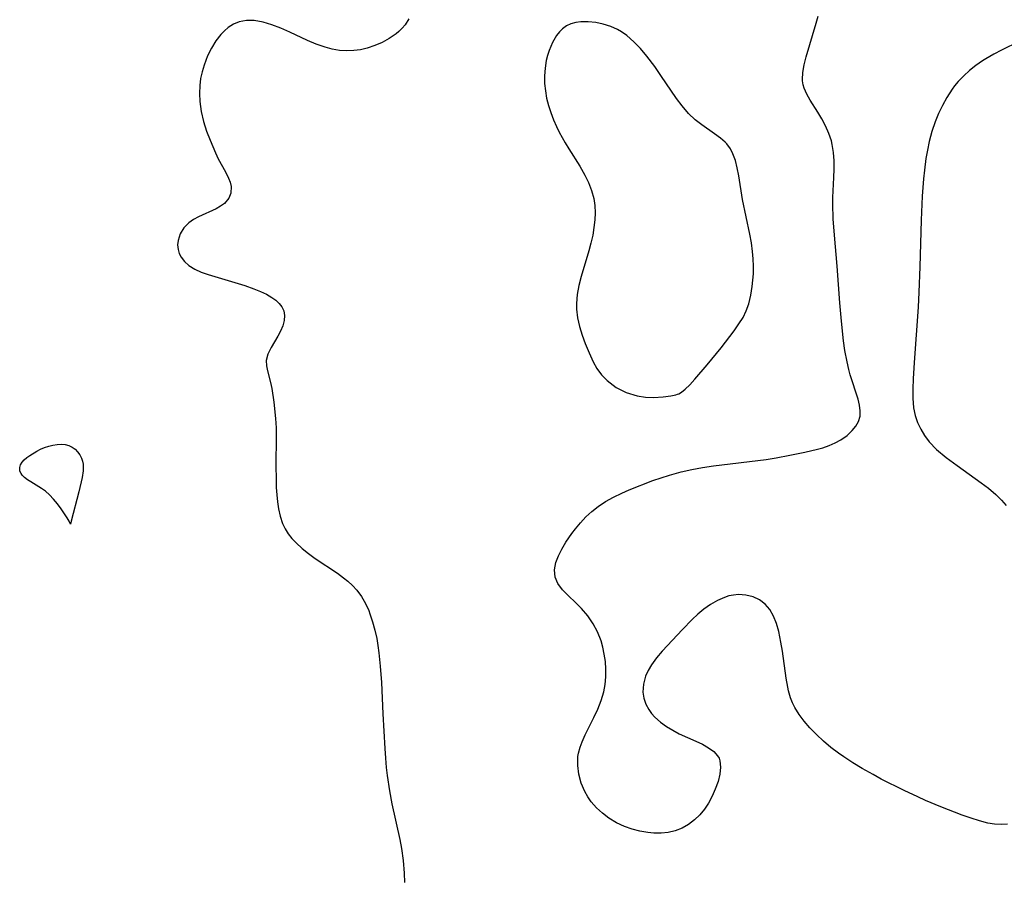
# Model space of a CAD drawing. Header units: metres. Extents: x 1073367 to 1082519, y 1569854 to 1574957.
# Tile 295 of 656: x 1076859 to 1077038, y 1572509 to 1572666. Entities that reach past the tile are written whole.
import ezdxf

# ---------------------------------------------------------------- set-up
doc = ezdxf.new("R2010")
doc.units = ezdxf.units.M
doc.layers.add('CGG_CurvaNivelLidar_v1', color=253, linetype='Continuous', lineweight=30)

msp = doc.modelspace()

# ---------------------------------------------------------------- linework, layer by layer
at = {"layer": 'CGG_CurvaNivelLidar_v1'}
for p, q in [((1077003.6262, 1572664.9262, 70), (1077003.953, 1572666.1644, 70)), ((1076897.049, 1572664.1272, 70), (1076896.3679, 1572663.5332, 70)), ((1076898.006, 1572664.7454, 70), (1076897.049, 1572664.1272, 70)), ((1076899.0465, 1572665.1705, 70), (1076898.006, 1572664.7454, 70)), ((1076900.3804, 1572665.3998, 70), (1076899.0465, 1572665.1705, 70)), ((1076901.7898, 1572665.3632, 70), (1076900.3804, 1572665.3998, 70)), ((1076903.3621, 1572665.0757, 70), (1076901.7898, 1572665.3632, 70)), ((1076904.9686, 1572664.5937, 70), (1076903.3621, 1572665.0757, 70)), ((1076906.595, 1572663.9741, 70), (1076904.9686, 1572664.5937, 70)), ((1076929.1369, 1572664.6255, 70), (1076928.5928, 1572663.9853, 70)), ((1076929.8065, 1572665.6698, 70), (1076929.1369, 1572664.6255, 70)), ((1076958.3583, 1572664.3966, 70.5), (1076957.6251, 1572663.8657, 70.5)), ((1076959.1619, 1572664.7865, 70.5), (1076958.3583, 1572664.3966, 70.5)), ((1076960.0463, 1572665.0302, 70.5), (1076959.1619, 1572664.7865, 70.5)), ((1076960.9862, 1572665.1462, 70.5), (1076960.0463, 1572665.0302, 70.5)), ((1076962.2928, 1572665.152, 70.5), (1076960.9862, 1572665.1462, 70.5)), ((1076963.6468, 1572665.0095, 70.5), (1076962.2928, 1572665.152, 70.5)), ((1076965.0173, 1572664.7233, 70.5), (1076963.6468, 1572665.0095, 70.5)), ((1076966.3746, 1572664.288, 70.5), (1076965.0173, 1572664.7233, 70.5)), ((1076967.6035, 1572663.7375, 70.5), (1076966.3746, 1572664.288, 70.5)), ((1077001.79, 1572658.7805, 70), (1077003.6262, 1572664.9262, 70)), ((1076895.7328, 1572662.8559, 70), (1076894.8303, 1572661.6813, 70)), ((1076896.3679, 1572663.5332, 70), (1076895.7328, 1572662.8559, 70)), ((1076908.23, 1572663.2626, 70), (1076906.595, 1572663.9741, 70)), ((1076911.4074, 1572661.7893, 70), (1076908.23, 1572663.2626, 70)), ((1076927.4847, 1572662.9851, 70), (1076926.21, 1572662.1078, 70)), ((1076927.9812, 1572663.3962, 70), (1076927.4847, 1572662.9851, 70)), ((1076928.5928, 1572663.9853, 70), (1076927.9812, 1572663.3962, 70)), ((1076956.5574, 1572662.6829, 70.5), (1076955.7969, 1572661.3901, 70.5)), ((1076957.0623, 1572663.3143, 70.5), (1076956.5574, 1572662.6829, 70.5)), ((1076957.6251, 1572663.8657, 70.5), (1076957.0623, 1572663.3143, 70.5)), ((1076968.3311, 1572663.3274, 70.5), (1076967.6035, 1572663.7375, 70.5)), ((1076969.2937, 1572662.6634, 70.5), (1076968.3311, 1572663.3274, 70.5)), ((1076970.5741, 1572661.5534, 70.5), (1076969.2937, 1572662.6634, 70.5)), ((1076894.8303, 1572661.6813, 70), (1076894.0223, 1572660.3812, 70)), ((1076912.9956, 1572661.1141, 70), (1076911.4074, 1572661.7893, 70)), ((1076914.6012, 1572660.5481, 70), (1076912.9956, 1572661.1141, 70)), ((1076915.9094, 1572660.2086, 70), (1076914.6012, 1572660.5481, 70)), ((1076923.6281, 1572660.8392, 70), (1076922.2377, 1572660.3808, 70)), ((1076924.957, 1572661.4202, 70), (1076923.6281, 1572660.8392, 70)), ((1076926.21, 1572662.1078, 70), (1076924.957, 1572661.4202, 70)), ((1076955.7969, 1572661.3901, 70.5), (1076955.1968, 1572659.9366, 70.5)), ((1076971.7723, 1572660.2957, 70.5), (1076970.5741, 1572661.5534, 70.5)), ((1077040.3912, 1572661.5667, 70), (1077037.1844, 1572660.0333, 70)), ((1076893.319, 1572658.9824, 70), (1076892.6744, 1572657.3272, 70)), ((1076894.0223, 1572660.3812, 70), (1076893.319, 1572658.9824, 70)), ((1076917.2248, 1572659.987, 70), (1076915.9094, 1572660.2086, 70)), ((1076918.5388, 1572659.8954, 70), (1076917.2248, 1572659.987, 70)), ((1076919.7922, 1572659.94, 70), (1076918.5388, 1572659.8954, 70)), ((1076921.0281, 1572660.1054, 70), (1076919.7922, 1572659.94, 70)), ((1076922.2377, 1572660.3808, 70), (1076921.0281, 1572660.1054, 70)), ((1076954.9201, 1572659.0533, 70.5), (1076954.6959, 1572658.139, 70.5)), ((1076955.1968, 1572659.9366, 70.5), (1076954.9201, 1572659.0533, 70.5)), ((1076972.9087, 1572658.9352, 70.5), (1076971.7723, 1572660.2957, 70.5)), ((1076974.3383, 1572657.044, 70.5), (1076972.9087, 1572658.9352, 70.5)), ((1077001.4138, 1572657.3559, 70), (1077001.79, 1572658.7805, 70)), ((1077035.7681, 1572659.2781, 70), (1077034.3744, 1572658.4584, 70)), ((1077037.1844, 1572660.0333, 70), (1077035.7681, 1572659.2781, 70)), ((1076892.6744, 1572657.3272, 70), (1076892.3138, 1572656.1068, 70)), ((1076954.6959, 1572658.139, 70.5), (1076954.4751, 1572656.7793, 70.5)), ((1076975.4615, 1572655.4523, 70.5), (1076974.3383, 1572657.044, 70.5)), ((1077001.1678, 1572655.9866, 70), (1077001.4138, 1572657.3559, 70)), ((1077032.5546, 1572657.2243, 70), (1077031.4148, 1572656.326, 70)), ((1077033.746, 1572658.0569, 70), (1077032.5546, 1572657.2243, 70)), ((1077034.3744, 1572658.4584, 70), (1077033.746, 1572658.0569, 70)), ((1076892.3138, 1572656.1068, 70), (1076892.046, 1572654.8596, 70)), ((1076954.4751, 1572656.7793, 70.5), (1076954.3741, 1572655.3825, 70.5)), ((1076954.3741, 1572655.3825, 70.5), (1076954.3954, 1572653.9637, 70.5)), ((1076978.2995, 1572651.2605, 70.5), (1076975.4615, 1572655.4523, 70.5)), ((1077001.12, 1572654.6793, 70), (1077001.1678, 1572655.9866, 70)), ((1077030.3371, 1572655.3609, 70), (1077029.335, 1572654.3246, 70)), ((1077031.4148, 1572656.326, 70), (1077030.3371, 1572655.3609, 70)), ((1076891.8862, 1572653.5914, 70), (1076891.8485, 1572652.1573, 70)), ((1076892.046, 1572654.8596, 70), (1076891.8862, 1572653.5914, 70)), ((1076954.3954, 1572653.9637, 70.5), (1076954.529, 1572652.6349, 70.5)), ((1077001.1375, 1572654.4602, 70), (1077001.12, 1572654.6793, 70)), ((1077001.2599, 1572653.7515, 70), (1077001.1375, 1572654.4602, 70)), ((1077001.455, 1572653.1141, 70), (1077001.2599, 1572653.7515, 70)), ((1077028.6897, 1572653.5563, 70), (1077028.2213, 1572652.9322, 70)), ((1077029.335, 1572654.3246, 70), (1077028.6897, 1572653.5563, 70)), ((1076891.8485, 1572652.1573, 70), (1076891.9352, 1572650.7124, 70)), ((1076954.529, 1572652.6349, 70.5), (1076954.7651, 1572651.3072, 70.5)), ((1077001.9313, 1572652.0468, 70), (1077001.455, 1572653.1141, 70)), ((1077002.5378, 1572650.9857, 70), (1077001.9313, 1572652.0468, 70)), ((1077028.2213, 1572652.9322, 70), (1077027.2588, 1572651.446, 70)), ((1076891.9352, 1572650.7124, 70), (1076892.187, 1572648.8824, 70)), ((1076954.7651, 1572651.3072, 70.5), (1076955.0973, 1572649.9888, 70.5)), ((1076955.0973, 1572649.9888, 70.5), (1076955.515, 1572648.6999, 70.5)), ((1076979.3039, 1572649.9166, 70.5), (1076978.2995, 1572651.2605, 70.5)), ((1076980.4612, 1572648.5692, 70.5), (1076979.3039, 1572649.9166, 70.5)), ((1077003.9248, 1572648.8061, 70), (1077002.5378, 1572650.9857, 70)), ((1077026.486, 1572650.0251, 70), (1077025.796, 1572648.55, 70)), ((1077027.2588, 1572651.446, 70), (1077026.486, 1572650.0251, 70)), ((1076892.187, 1572648.8824, 70), (1076892.5925, 1572647.0744, 70)), ((1076955.515, 1572648.6999, 70.5), (1076956.0067, 1572647.4282, 70.5)), ((1076981.7043, 1572647.3738, 70.5), (1076980.4612, 1572648.5692, 70.5)), ((1077004.6522, 1572647.5736, 70), (1077003.9248, 1572648.8061, 70)), ((1077025.796, 1572648.55, 70), (1077025.1822, 1572647.0317, 70)), ((1076892.5925, 1572647.0744, 70), (1076893.1296, 1572645.3649, 70)), ((1076956.0067, 1572647.4282, 70.5), (1076956.5578, 1572646.1744, 70.5)), ((1076982.854, 1572646.4781, 70.5), (1076981.7043, 1572647.3738, 70.5)), ((1076985.1891, 1572644.8915, 70.5), (1076982.854, 1572646.4781, 70.5)), ((1077005.3221, 1572646.288, 70), (1077004.6522, 1572647.5736, 70)), ((1077005.9048, 1572644.9534, 70), (1077005.3221, 1572646.288, 70)), ((1077025.1822, 1572647.0317, 70), (1077024.5777, 1572645.2669, 70)), ((1076893.1296, 1572645.3649, 70), (1076893.7598, 1572643.6997, 70)), ((1076956.5578, 1572646.1744, 70.5), (1076957.0526, 1572645.1488, 70.5)), ((1076957.0526, 1572645.1488, 70.5), (1076958.0916, 1572643.2345, 70.5)), ((1076986.276, 1572644.0873, 70.5), (1076985.1891, 1572644.8915, 70.5)), ((1077006.3666, 1572643.5715, 70), (1077005.9048, 1572644.9534, 70)), ((1077024.5777, 1572645.2669, 70), (1077024.0791, 1572643.4616, 70)), ((1076893.7598, 1572643.6997, 70), (1076894.7404, 1572641.4139, 70)), ((1076958.0916, 1572643.2345, 70.5), (1076958.757, 1572642.1412, 70.5)), ((1076987.1008, 1572643.347, 70.5), (1076986.276, 1572644.0873, 70.5)), ((1076987.4036, 1572643.0251, 70.5), (1076987.1008, 1572643.347, 70.5)), ((1076988.0576, 1572642.1545, 70.5), (1076987.4036, 1572643.0251, 70.5)), ((1077006.5232, 1572642.9414, 70), (1077006.3666, 1572643.5715, 70)), ((1077006.7607, 1572641.486, 70), (1077006.5232, 1572642.9414, 70)), ((1077024.0791, 1572643.4616, 70), (1077023.751, 1572641.9248, 70)), ((1076894.7404, 1572641.4139, 70), (1076895.2649, 1572640.3347, 70)), ((1076958.757, 1572642.1412, 70.5), (1076960.7724, 1572638.9907, 70.5)), ((1076988.5182, 1572641.2543, 70.5), (1076988.0576, 1572642.1545, 70.5)), ((1076988.9537, 1572640.0243, 70.5), (1076988.5182, 1572641.2543, 70.5)), ((1077006.8691, 1572639.9945, 70), (1077006.7607, 1572641.486, 70)), ((1077023.751, 1572641.9248, 70), (1077023.4896, 1572640.3677, 70)), ((1076895.2649, 1572640.3347, 70), (1076896.5505, 1572637.957, 70)), ((1076989.29, 1572638.6898, 70.5), (1076988.9537, 1572640.0243, 70.5)), ((1077006.8825, 1572638.4784, 70), (1077006.8691, 1572639.9945, 70)), ((1077023.4896, 1572640.3677, 70), (1077023.2184, 1572638.2751, 70)), ((1076896.5505, 1572637.957, 70), (1076897.0915, 1572636.8591, 70)), ((1076960.7724, 1572638.9907, 70.5), (1076961.6946, 1572637.4068, 70.5)), ((1076961.6946, 1572637.4068, 70.5), (1076962.3705, 1572636.0285, 70.5)), ((1076989.5633, 1572637.2769, 70.5), (1076989.29, 1572638.6898, 70.5)), ((1077006.8305, 1572636.9478, 70), (1077006.8825, 1572638.4784, 70)), ((1077023.2184, 1572638.2751, 70), (1077023.0617, 1572636.7184, 70)), ((1076897.0915, 1572636.8591, 70), (1076897.3875, 1572636.0924, 70)), ((1076897.3875, 1572636.0924, 70), (1076897.5686, 1572635.3447, 70)), ((1076962.3705, 1572636.0285, 70.5), (1076962.9157, 1572634.6186, 70.5)), ((1076990.281, 1572632.9742, 70.5), (1076989.5633, 1572637.2769, 70.5)), ((1077006.6171, 1572633.3402, 70), (1077006.8305, 1572636.9478, 70)), ((1077023.0617, 1572636.7184, 70), (1077022.834, 1572633.5854, 70)), ((1076897.542, 1572634.1224, 70), (1076897.1753, 1572633.1895, 70)), ((1076897.5686, 1572635.3447, 70), (1076897.542, 1572634.1224, 70)), ((1076962.9157, 1572634.6186, 70.5), (1076963.2986, 1572633.1755, 70.5)), ((1076896.3797, 1572632.2623, 70), (1076895.6675, 1572631.7489, 70)), ((1076897.1753, 1572633.1895, 70), (1076896.3797, 1572632.2623, 70)), ((1076963.2986, 1572633.1755, 70.5), (1076963.4789, 1572631.8909, 70.5)), ((1076991.5977, 1572626.6886, 70.5), (1076990.281, 1572632.9742, 70.5)), ((1077006.6001, 1572632.1226, 70), (1077006.6171, 1572633.3402, 70)), ((1077006.6927, 1572629.4462, 70), (1077006.6001, 1572632.1226, 70)), ((1077022.834, 1572633.5854, 70), (1077022.6458, 1572629.243, 70)), ((1076894.8531, 1572631.2994, 70), (1076891.6586, 1572629.8415, 70)), ((1076895.6675, 1572631.7489, 70), (1076894.8531, 1572631.2994, 70)), ((1076963.4789, 1572631.8909, 70.5), (1076963.5325, 1572630.5855, 70.5)), ((1076963.5325, 1572630.5855, 70.5), (1076963.4811, 1572629.2655, 70.5)), ((1076889.943, 1572628.7679, 70), (1076889.0364, 1572627.8305, 70)), ((1076890.7591, 1572629.346, 70), (1076889.943, 1572628.7679, 70)), ((1076891.6586, 1572629.8415, 70), (1076890.7591, 1572629.346, 70)), ((1076963.4811, 1572629.2655, 70.5), (1076963.3394, 1572627.9221, 70.5)), ((1077006.9131, 1572626.5214, 70), (1077006.6927, 1572629.4462, 70)), ((1077022.6458, 1572629.243, 70), (1077022.4077, 1572620.7625, 70)), ((1076888.3694, 1572626.7472, 70), (1076887.977, 1572625.5746, 70)), ((1076889.0364, 1572627.8305, 70), (1076888.3694, 1572626.7472, 70)), ((1076963.3394, 1572627.9221, 70.5), (1076963.1052, 1572626.5039, 70.5)), ((1076991.8639, 1572625.1308, 70.5), (1076991.5977, 1572626.6886, 70.5)), ((1076887.977, 1572625.5746, 70), (1076887.8909, 1572624.7411, 70)), ((1076962.7979, 1572625.0869, 70.5), (1076962.4302, 1572623.6759, 70.5)), ((1076963.1052, 1572626.5039, 70.5), (1076962.7979, 1572625.0869, 70.5)), ((1076992.0683, 1572623.5678, 70.5), (1076991.8639, 1572625.1308, 70.5)), ((1077007.4298, 1572620.8995, 70), (1077006.9131, 1572626.5214, 70)), ((1076887.8909, 1572624.7411, 70), (1076887.9677, 1572623.912, 70)), ((1076887.9677, 1572623.912, 70), (1076888.1742, 1572623.2083, 70)), ((1076888.1742, 1572623.2083, 70), (1076888.5074, 1572622.5382, 70)), ((1076962.4302, 1572623.6759, 70.5), (1076961.0396, 1572619.0437, 70.5)), ((1076992.1839, 1572622.2168, 70.5), (1076992.0683, 1572623.5678, 70.5)), ((1076888.5074, 1572622.5382, 70), (1076889.1315, 1572621.7243, 70)), ((1076889.1315, 1572621.7243, 70), (1076889.9417, 1572621.0091, 70)), ((1076992.2376, 1572620.8703, 70.5), (1076992.1839, 1572622.2168, 70.5)), ((1076889.9417, 1572621.0091, 70), (1076890.9803, 1572620.3676, 70)), ((1076890.9803, 1572620.3676, 70), (1076892.1604, 1572619.8272, 70)), ((1076892.1604, 1572619.8272, 70), (1076893.4441, 1572619.3596, 70)), ((1076992.1516, 1572618.3657, 70.5), (1076992.2239, 1572619.5338, 70.5)), ((1076992.2239, 1572619.5338, 70.5), (1076992.2376, 1572620.8703, 70.5)), ((1077007.8892, 1572614.2673, 70), (1077007.4298, 1572620.8995, 70)), ((1077022.4077, 1572620.7625, 70), (1077022.2277, 1572616.2028, 70)), ((1076893.4441, 1572619.3596, 70), (1076900.0514, 1572617.3894, 70)), ((1076961.0396, 1572619.0437, 70.5), (1076960.616, 1572617.3959, 70.5)), ((1076992.0306, 1572617.2122, 70.5), (1076992.1516, 1572618.3657, 70.5)), ((1076900.0514, 1572617.3894, 70), (1076901.7083, 1572616.8075, 70)), ((1076901.7083, 1572616.8075, 70), (1076902.8887, 1572616.3271, 70)), ((1076902.8887, 1572616.3271, 70), (1076903.9877, 1572615.8049, 70)), ((1076960.616, 1572617.3959, 70.5), (1076960.2992, 1572615.7547, 70.5)), ((1076991.783, 1572615.6144, 70.5), (1076992.0306, 1572617.2122, 70.5)), ((1077022.2277, 1572616.2028, 70), (1077022.065, 1572613.4958, 70)), ((1076903.9877, 1572615.8049, 70), (1076904.9807, 1572615.2348, 70)), ((1076904.9807, 1572615.2348, 70), (1076905.7008, 1572614.7214, 70)), ((1076905.7008, 1572614.7214, 70), (1076906.3081, 1572614.1625, 70)), ((1076906.3081, 1572614.1625, 70), (1076906.8049, 1572613.5072, 70)), ((1076960.2992, 1572615.7547, 70.5), (1076960.1413, 1572614.1242, 70.5)), ((1076991.4041, 1572614.0677, 70.5), (1076991.783, 1572615.6144, 70.5)), ((1077008.1691, 1572610.9352, 70), (1077007.8892, 1572614.2673, 70)), ((1076906.8049, 1572613.5072, 70), (1076907.1207, 1572612.7817, 70)), ((1076907.1207, 1572612.7817, 70), (1076907.2515, 1572611.9812, 70)), ((1076960.1413, 1572614.1242, 70.5), (1076960.15, 1572613.1332, 70.5)), ((1076960.15, 1572613.1332, 70.5), (1076960.3385, 1572611.5516, 70.5)), ((1076990.3469, 1572611.6002, 70.5), (1076990.9446, 1572612.8149, 70.5)), ((1076990.9446, 1572612.8149, 70.5), (1076991.4041, 1572614.0677, 70.5)), ((1077022.065, 1572613.4958, 70), (1077021.3373, 1572603.4308, 70)), ((1076907.1863, 1572611.0309, 70), (1076906.931, 1572610.0668, 70)), ((1076907.2515, 1572611.9812, 70), (1076907.1863, 1572611.0309, 70)), ((1076960.3385, 1572611.5516, 70.5), (1076960.6964, 1572609.9796, 70.5)), ((1076989.6081, 1572610.4233, 70.5), (1076990.3469, 1572611.6002, 70.5)), ((1077008.5572, 1572607.3921, 70), (1077008.1691, 1572610.9352, 70)), ((1076906.5421, 1572609.1464, 70), (1076906.0608, 1572608.2391, 70)), ((1076906.931, 1572610.0668, 70), (1076906.5421, 1572609.1464, 70)), ((1076960.6964, 1572609.9796, 70.5), (1076961.1796, 1572608.4168, 70.5)), ((1076986.3818, 1572606.0972, 70.5), (1076988.7232, 1572609.1756, 70.5)), ((1076988.7232, 1572609.1756, 70.5), (1076989.6081, 1572610.4233, 70.5)), ((1076906.0608, 1572608.2391, 70), (1076904.8309, 1572606.1497, 70)), ((1076961.1796, 1572608.4168, 70.5), (1076961.752, 1572606.8642, 70.5)), ((1077008.8092, 1572605.6514, 70), (1077008.5572, 1572607.3921, 70)), ((1076904.8309, 1572606.1497, 70), (1076904.2594, 1572604.9721, 70)), ((1076961.752, 1572606.8642, 70.5), (1076962.4429, 1572605.1975, 70.5)), ((1076983.8678, 1572603.0026, 70.5), (1076986.3818, 1572606.0972, 70.5)), ((1077009.1907, 1572603.5843, 70), (1077008.8092, 1572605.6514, 70)), ((1076904.2594, 1572604.9721, 70), (1076903.9577, 1572603.8022, 70)), ((1076903.9577, 1572603.8022, 70), (1076903.9798, 1572602.8752, 70)), ((1076962.4429, 1572605.1975, 70.5), (1076963.1948, 1572603.5648, 70.5)), ((1076963.1948, 1572603.5648, 70.5), (1076963.8646, 1572602.3862, 70.5)), ((1077009.523, 1572602.1761, 70), (1077009.1907, 1572603.5843, 70)), ((1077021.3373, 1572603.4308, 70), (1077021.1728, 1572600.4752, 70)), ((1076903.9798, 1572602.8752, 70), (1076904.1735, 1572601.9224, 70)), ((1076904.1735, 1572601.9224, 70), (1076904.7477, 1572599.8406, 70)), ((1076963.8646, 1572602.3862, 70.5), (1076964.7146, 1572601.235, 70.5)), ((1076981.6221, 1572600.4142, 70.5), (1076983.8678, 1572603.0026, 70.5)), ((1077009.7872, 1572601.2283, 70), (1077009.523, 1572602.1761, 70)), ((1076964.7146, 1572601.235, 70.5), (1076965.7459, 1572600.1627, 70.5)), ((1076965.7459, 1572600.1627, 70.5), (1076967.3588, 1572598.9512, 70.5)), ((1076980.6857, 1572599.425, 70.5), (1076981.6221, 1572600.4142, 70.5)), ((1077011.2252, 1572596.779, 70), (1077009.7872, 1572601.2283, 70)), ((1077021.1728, 1572600.4752, 70), (1077021.1071, 1572598.7017, 70)), ((1076904.7477, 1572599.8406, 70), (1076904.977, 1572598.7263, 70)), ((1076904.977, 1572598.7263, 70), (1076905.3321, 1572596.285, 70)), ((1076967.3588, 1572598.9512, 70.5), (1076969.1878, 1572598.0202, 70.5)), ((1076978.6955, 1572597.7851, 70.5), (1076979.1709, 1572598.0893, 70.5)), ((1076979.1709, 1572598.0893, 70.5), (1076979.8609, 1572598.6437, 70.5)), ((1076979.8609, 1572598.6437, 70.5), (1076980.6857, 1572599.425, 70.5)), ((1077021.1071, 1572598.7017, 70), (1077021.1144, 1572596.9623, 70)), ((1076969.1878, 1572598.0202, 70.5), (1076971.1349, 1572597.4177, 70.5)), ((1076971.1349, 1572597.4177, 70.5), (1076972.6449, 1572597.1878, 70.5)), ((1076972.6449, 1572597.1878, 70.5), (1076974.1031, 1572597.123, 70.5)), ((1076974.1031, 1572597.123, 70.5), (1076975.8463, 1572597.2138, 70.5)), ((1076975.8463, 1572597.2138, 70.5), (1076977.2541, 1572597.4106, 70.5)), ((1076977.2541, 1572597.4106, 70.5), (1076978.1769, 1572597.6126, 70.5)), ((1076978.1769, 1572597.6126, 70.5), (1076978.5, 1572597.7389, 70.5)), ((1076978.5, 1572597.7389, 70.5), (1076978.6955, 1572597.7851, 70.5)), ((1077011.4791, 1572595.7105, 70), (1077011.2252, 1572596.779, 70)), ((1077021.1144, 1572596.9623, 70), (1077021.2575, 1572595.2676, 70)), ((1076905.3321, 1572596.285, 70), (1076905.6572, 1572593.3158, 70)), ((1077011.6033, 1572594.6857, 70), (1077011.4791, 1572595.7105, 70)), ((1077011.5474, 1572593.7082, 70), (1077011.6033, 1572594.6857, 70)), ((1077021.2575, 1572595.2676, 70), (1077021.5422, 1572593.8572, 70)), ((1076905.6572, 1572593.3158, 70), (1076905.7544, 1572591.6278, 70)), ((1077010.7963, 1572591.917, 70), (1077011.2717, 1572592.7846, 70)), ((1077011.2717, 1572592.7846, 70), (1077011.5474, 1572593.7082, 70)), ((1077021.5422, 1572593.8572, 70), (1077021.9712, 1572592.5793, 70)), ((1076905.7544, 1572591.6278, 70), (1076905.7777, 1572589.8663, 70)), ((1077009.1916, 1572590.2397, 70), (1077010.1507, 1572591.1114, 70)), ((1077010.1507, 1572591.1114, 70), (1077010.7963, 1572591.917, 70)), ((1077021.9712, 1572592.5793, 70), (1077022.5438, 1572591.3581, 70)), ((1077022.5438, 1572591.3581, 70), (1077023.246, 1572590.1983, 70)), ((1076905.7777, 1572589.8663, 70), (1076905.7082, 1572584.9099, 70)), ((1077007.0491, 1572588.914, 70), (1077008.0654, 1572589.4672, 70)), ((1077008.0654, 1572589.4672, 70), (1077009.1916, 1572590.2397, 70)), ((1077023.246, 1572590.1983, 70), (1077024.0703, 1572589.1088, 70)), ((1076861.1334, 1572586.6273, 69.5), (1076862.3835, 1572587.3962, 69.5)), ((1076862.3835, 1572587.3962, 69.5), (1076863.0728, 1572587.7521, 69.5)), ((1076863.0728, 1572587.7521, 69.5), (1076863.7866, 1572588.0593, 69.5)), ((1076863.7866, 1572588.0593, 69.5), (1076864.5282, 1572588.3036, 69.5)), ((1076864.5282, 1572588.3036, 69.5), (1076865.281, 1572588.482, 69.5)), ((1076865.281, 1572588.482, 69.5), (1076866.033, 1572588.5939, 69.5)), ((1076866.033, 1572588.5939, 69.5), (1076866.7717, 1572588.6324, 69.5)), ((1076866.7717, 1572588.6324, 69.5), (1076867.4836, 1572588.5836, 69.5)), ((1076867.4836, 1572588.5836, 69.5), (1076868.1525, 1572588.4253, 69.5)), ((1076868.1525, 1572588.4253, 69.5), (1076868.7553, 1572588.1428, 69.5)), ((1076868.7553, 1572588.1428, 69.5), (1076869.2972, 1572587.753, 69.5)), ((1076869.2972, 1572587.753, 69.5), (1076869.7736, 1572587.2777, 69.5)), ((1077001.5243, 1572587.1884, 70), (1077003.8329, 1572587.7341, 70)), ((1077003.8329, 1572587.7341, 70), (1077004.8095, 1572588.0174, 70)), ((1077004.8095, 1572588.0174, 70), (1077005.9596, 1572588.4297, 70)), ((1077005.9596, 1572588.4297, 70), (1077007.0491, 1572588.914, 70)), ((1077024.0703, 1572589.1088, 70), (1077025.4321, 1572587.7066, 70)), ((1077025.4321, 1572587.7066, 70), (1077027.1604, 1572586.2467, 70)), ((1076859.7029, 1572585.3836, 69.5), (1076860.1038, 1572585.817, 69.5)), ((1076860.1038, 1572585.817, 69.5), (1076860.5883, 1572586.2306, 69.5)), ((1076860.5883, 1572586.2306, 69.5), (1076861.1334, 1572586.6273, 69.5)), ((1076869.7736, 1572587.2777, 69.5), (1076870.174, 1572586.7318, 69.5)), ((1076870.174, 1572586.7318, 69.5), (1076870.481, 1572586.1243, 69.5)), ((1076870.481, 1572586.1243, 69.5), (1076870.6509, 1572585.5811, 69.5)), ((1076984.9936, 1572584.709, 70), (1076994.5132, 1572585.9084, 70)), ((1076994.5132, 1572585.9084, 70), (1076996.3514, 1572586.1816, 70)), ((1076996.3514, 1572586.1816, 70), (1076998.8454, 1572586.6403, 70)), ((1076998.8454, 1572586.6403, 70), (1077001.5243, 1572587.1884, 70)), ((1077027.1604, 1572586.2467, 70), (1077029.126, 1572584.7742, 70)), ((1076859.2721, 1572584.4488, 69.5), (1076859.4154, 1572584.9256, 69.5)), ((1076859.2745, 1572583.9664, 69.5), (1076859.2721, 1572584.4488, 69.5)), ((1076859.313, 1572583.7933, 69.5), (1076859.2745, 1572583.9664, 69.5)), ((1076859.4154, 1572584.9256, 69.5), (1076859.7029, 1572585.3836, 69.5)), ((1076870.7682, 1572583.8062, 69.5), (1076870.5925, 1572582.6248, 69.5)), ((1076870.6509, 1572585.5811, 69.5), (1076870.7509, 1572585.0083, 69.5)), ((1076870.7509, 1572585.0083, 69.5), (1076870.7886, 1572584.4143, 69.5)), ((1076870.7886, 1572584.4143, 69.5), (1076870.7682, 1572583.8062, 69.5)), ((1076905.7082, 1572584.9099, 70), (1076905.7265, 1572582.1547, 70)), ((1076979.1189, 1572583.6371, 70), (1076981.0593, 1572584.0552, 70)), ((1076981.0593, 1572584.0552, 70), (1076983.0198, 1572584.4066, 70)), ((1076983.0198, 1572584.4066, 70), (1076984.9936, 1572584.709, 70)), ((1077029.126, 1572584.7742, 70), (1077033.5267, 1572581.657, 70)), ((1076859.5114, 1572583.3555, 69.5), (1076859.313, 1572583.7933, 69.5)), ((1076859.7177, 1572583.0722, 69.5), (1076859.5114, 1572583.3555, 69.5)), ((1076860.1499, 1572582.6379, 69.5), (1076859.7177, 1572583.0722, 69.5)), ((1076860.6738, 1572582.2278, 69.5), (1076860.1499, 1572582.6379, 69.5)), ((1076861.2622, 1572581.8328, 69.5), (1076860.6738, 1572582.2278, 69.5)), ((1076870.5925, 1572582.6248, 69.5), (1076869.9744, 1572580.0029, 69.5)), ((1076905.7265, 1572582.1547, 70), (1076905.7682, 1572580.7868, 70)), ((1076969.7364, 1572580.3835, 70), (1076974.0282, 1572582.0639, 70)), ((1076974.0282, 1572582.0639, 70), (1076975.5098, 1572582.5878, 70)), ((1076975.5098, 1572582.5878, 70), (1076977.0074, 1572583.0683, 70)), ((1076977.0074, 1572583.0683, 70), (1076979.1189, 1572583.6371, 70)), ((1076863.2115, 1572580.6437, 69.5), (1076861.2622, 1572581.8328, 69.5)), ((1076863.9245, 1572580.1316, 69.5), (1076863.2115, 1572580.6437, 69.5)), ((1076905.7682, 1572580.7868, 70), (1076905.8458, 1572579.4737, 70)), ((1076968.3903, 1572579.8015, 70), (1076969.7364, 1572580.3835, 70)), ((1077033.5267, 1572581.657, 70), (1077034.816, 1572580.6689, 70)), ((1077034.816, 1572580.6689, 70), (1077036.143, 1572579.5454, 70)), ((1076864.659, 1572579.4992, 69.5), (1076863.9245, 1572580.1316, 69.5)), ((1076865.4279, 1572578.6996, 69.5), (1076864.659, 1572579.4992, 69.5)), ((1076866.1496, 1572577.827, 69.5), (1076865.4279, 1572578.6996, 69.5)), ((1076869.9744, 1572580.0029, 69.5), (1076868.6025, 1572574.683, 69.5)), ((1076905.8458, 1572579.4737, 70), (1076905.9726, 1572578.1848, 70)), ((1076965.4465, 1572578.2739, 70), (1076966.8888, 1572579.0769, 70)), ((1076966.8888, 1572579.0769, 70), (1076968.3903, 1572579.8015, 70)), ((1077036.143, 1572579.5454, 70), (1077037.2114, 1572578.5104, 70)), ((1077037.2114, 1572578.5104, 70), (1077038.0262, 1572577.5625, 70)), ((1076866.8074, 1572576.9382, 69.5), (1076866.1496, 1572577.827, 69.5)), ((1076867.8621, 1572575.3344, 69.5), (1076866.8074, 1572576.9382, 69.5)), ((1076905.9726, 1572578.1848, 70), (1076906.1628, 1572576.9275, 70)), ((1076906.1628, 1572576.9275, 70), (1076906.4677, 1572575.5892, 70)), ((1076962.939, 1572576.4631, 70), (1076964.0838, 1572577.373, 70)), ((1076964.0838, 1572577.373, 70), (1076965.4465, 1572578.2739, 70)), ((1076868.2219, 1572574.7289, 69.5), (1076867.8621, 1572575.3344, 69.5)), ((1076906.4677, 1572575.5892, 70), (1076906.9031, 1572574.3144, 70)), ((1076960.882, 1572574.4239, 70), (1076961.8727, 1572575.4743, 70)), ((1076961.8727, 1572575.4743, 70), (1076962.939, 1572576.4631, 70)), ((1076868.5, 1572574.1848, 69.5), (1076868.2219, 1572574.7289, 69.5)), ((1076868.6025, 1572574.683, 69.5), (1076868.5, 1572574.1848, 69.5)), ((1076906.9031, 1572574.3144, 70), (1076907.3688, 1572573.3464, 70)), ((1076907.3688, 1572573.3464, 70), (1076907.9383, 1572572.4349, 70)), ((1076959.3262, 1572572.4675, 70), (1076959.9688, 1572573.3262, 70)), ((1076959.9688, 1572573.3262, 70), (1076960.882, 1572574.4239, 70)), ((1076907.9383, 1572572.4349, 70), (1076908.6065, 1572571.5824, 70)), ((1076908.6065, 1572571.5824, 70), (1076909.357, 1572570.7811, 70)), ((1076958.2466, 1572570.8834, 70), (1076959.3262, 1572572.4675, 70)), ((1076909.357, 1572570.7811, 70), (1076910.4429, 1572569.7882, 70)), ((1076910.4429, 1572569.7882, 70), (1076911.6126, 1572568.8517, 70)), ((1076956.8803, 1572568.4504, 70), (1076957.5041, 1572569.6608, 70)), ((1076957.5041, 1572569.6608, 70), (1076958.2466, 1572570.8834, 70)), ((1076911.6126, 1572568.8517, 70), (1076912.8413, 1572567.9598, 70)), ((1076912.8413, 1572567.9598, 70), (1076916.8331, 1572565.2688, 70)), ((1076956.422, 1572567.2556, 70), (1076956.8803, 1572568.4504, 70)), ((1076956.1658, 1572565.8906, 70), (1076956.422, 1572567.2556, 70)), ((1076916.8331, 1572565.2688, 70), (1076917.9263, 1572564.4736, 70)), ((1076917.9263, 1572564.4736, 70), (1076918.7282, 1572563.8364, 70)), ((1076956.2809, 1572564.5928, 70), (1076956.1658, 1572565.8906, 70)), ((1076956.8113, 1572563.4042, 70), (1076956.2809, 1572564.5928, 70)), ((1076918.7282, 1572563.8364, 70), (1076919.5909, 1572563.0567, 70)), ((1076919.5909, 1572563.0567, 70), (1076920.3732, 1572562.2112, 70)), ((1076957.6643, 1572562.2948, 70), (1076956.8113, 1572563.4042, 70)), ((1076920.3732, 1572562.2112, 70), (1076921.2056, 1572561.0698, 70)), ((1076921.2056, 1572561.0698, 70), (1076921.9125, 1572559.8306, 70)), ((1076961.0713, 1572558.8842, 70), (1076957.6643, 1572562.2948, 70)), ((1076986.9865, 1572560.914, 70), (1076985.703, 1572560.3605, 70)), ((1076987.7962, 1572561.1656, 70), (1076986.9865, 1572560.914, 70)), ((1076988.6069, 1572561.3315, 70), (1076987.7962, 1572561.1656, 70)), ((1076989.5234, 1572561.4064, 70), (1076988.6069, 1572561.3315, 70)), ((1076990.8773, 1572561.3191, 70), (1076989.5234, 1572561.4064, 70)), ((1076992.1706, 1572561.0091, 70), (1076990.8773, 1572561.3191, 70)), ((1076993.3583, 1572560.4763, 70), (1076992.1706, 1572561.0091, 70)), ((1076921.9125, 1572559.8306, 70), (1076922.514, 1572558.5136, 70)), ((1076962.2108, 1572557.5448, 70), (1076961.0713, 1572558.8842, 70)), ((1076984.4453, 1572559.6464, 70), (1076983.2306, 1572558.7913, 70)), ((1076985.703, 1572560.3605, 70), (1076984.4453, 1572559.6464, 70)), ((1076994.3893, 1572559.7052, 70), (1076993.3583, 1572560.4763, 70)), ((1076995.2078, 1572558.7068, 70), (1076994.3893, 1572559.7052, 70)), ((1076922.514, 1572558.5136, 70), (1076922.7416, 1572557.9342, 70)), ((1076922.7416, 1572557.9342, 70), (1076923.2323, 1572556.4826, 70)), ((1076963.1715, 1572556.1484, 70), (1076962.2108, 1572557.5448, 70)), ((1076982.1664, 1572557.898, 70), (1076981.1399, 1572556.9282, 70)), ((1076983.2306, 1572558.7913, 70), (1076982.1664, 1572557.898, 70)), ((1076995.8623, 1572557.5137, 70), (1076995.2078, 1572558.7068, 70)), ((1076996.3881, 1572556.1775, 70), (1076995.8623, 1572557.5137, 70)), ((1076923.2323, 1572556.4826, 70), (1076923.6403, 1572554.9833, 70)), ((1076963.9819, 1572554.6502, 70), (1076963.1715, 1572556.1484, 70)), ((1076981.1399, 1572556.9282, 70), (1076979.3505, 1572555.0807, 70)), ((1076996.8128, 1572554.7397, 70), (1076996.3881, 1572556.1775, 70)), ((1076923.6403, 1572554.9833, 70), (1076923.9711, 1572553.446, 70)), ((1076964.6169, 1572553.0676, 70), (1076963.9819, 1572554.6502, 70)), ((1076979.3505, 1572555.0807, 70), (1076975.6839, 1572551.1621, 70)), ((1076997.2282, 1572552.8133, 70), (1076996.8128, 1572554.7397, 70)), ((1076923.9711, 1572553.446, 70), (1076924.1866, 1572552.167, 70)), ((1076924.1866, 1572552.167, 70), (1076924.3618, 1572550.872, 70)), ((1076964.9562, 1572551.8675, 70), (1076964.6169, 1572553.0676, 70)), ((1076965.2069, 1572550.6393, 70), (1076964.9562, 1572551.8675, 70)), ((1076997.4862, 1572551.187, 70), (1076997.2282, 1572552.8133, 70)), ((1076924.3618, 1572550.872, 70), (1076924.6069, 1572548.4796, 70)), ((1076965.3992, 1572549.2701, 70), (1076965.2069, 1572550.6393, 70)), ((1076974.6477, 1572549.9505, 70), (1076973.743, 1572548.7023, 70)), ((1076975.6839, 1572551.1621, 70), (1076974.6477, 1572549.9505, 70)), ((1076998.1585, 1572546.2587, 70), (1076997.4862, 1572551.187, 70)), ((1076924.6069, 1572548.4796, 70), (1076924.8154, 1572545.491, 70)), ((1076965.5003, 1572547.8887, 70), (1076965.3992, 1572549.2701, 70)), ((1076973.743, 1572548.7023, 70), (1076973.158, 1572547.6721, 70)), ((1076965.3683, 1572545.1263, 70), (1076965.4963, 1572546.5044, 70)), ((1076965.4963, 1572546.5044, 70), (1076965.5003, 1572547.8887, 70)), ((1076972.6997, 1572546.6157, 70), (1076972.2992, 1572545.1699, 70)), ((1076973.158, 1572547.6721, 70), (1076972.6997, 1572546.6157, 70)), ((1076924.8154, 1572545.491, 70), (1076925.076, 1572539.8419, 70)), ((1076965.1046, 1572543.7832, 70), (1076965.3683, 1572545.1263, 70)), ((1076972.2992, 1572545.1699, 70), (1076972.2072, 1572543.732, 70)), ((1076998.4375, 1572544.6763, 70), (1076998.1585, 1572546.2587, 70)), ((1076998.5826, 1572544.0077, 70), (1076998.4375, 1572544.6763, 70)), ((1076964.6284, 1572542.2038, 70), (1076965.1046, 1572543.7832, 70)), ((1076972.2072, 1572543.732, 70), (1076972.3845, 1572542.6483, 70)), ((1076998.9614, 1572542.7048, 70), (1076998.5826, 1572544.0077, 70)), ((1076964.0211, 1572540.6556, 70), (1076964.6284, 1572542.2038, 70)), ((1076972.3845, 1572542.6483, 70), (1076972.7569, 1572541.5971, 70)), ((1076972.7569, 1572541.5971, 70), (1076973.2957, 1572540.5917, 70)), ((1076999.3214, 1572541.8172, 70), (1076998.9614, 1572542.7048, 70)), ((1076999.7556, 1572540.9554, 70), (1076999.3214, 1572541.8172, 70)), ((1076925.076, 1572539.8419, 70), (1076925.4175, 1572533.5313, 70)), ((1076963.3261, 1572539.14, 70), (1076964.0211, 1572540.6556, 70)), ((1076973.2957, 1572540.5917, 70), (1076973.7838, 1572539.8937, 70)), ((1076973.7838, 1572539.8937, 70), (1076974.3485, 1572539.2377, 70)), ((1076974.3485, 1572539.2377, 70), (1076975.4017, 1572538.2876, 70)), ((1077000.5405, 1572539.6866, 70), (1076999.7556, 1572540.9554, 70)), ((1077001.4479, 1572538.4672, 70), (1077000.5405, 1572539.6866, 70)), ((1076961.7616, 1572536.0391, 70), (1076963.3261, 1572539.14, 70)), ((1076975.4017, 1572538.2876, 70), (1076976.4651, 1572537.5227, 70)), ((1076976.4651, 1572537.5227, 70), (1076977.6068, 1572536.8333, 70)), ((1077002.4547, 1572537.2923, 70), (1077001.4479, 1572538.4672, 70)), ((1076961.1865, 1572534.7674, 70), (1076961.7616, 1572536.0391, 70)), ((1076977.6068, 1572536.8333, 70), (1076978.7996, 1572536.2198, 70)), ((1076978.7996, 1572536.2198, 70), (1076981.8234, 1572534.8842, 70)), ((1077003.6492, 1572536.0555, 70), (1077002.4547, 1572537.2923, 70)), ((1077004.9256, 1572534.8689, 70), (1077003.6492, 1572536.0555, 70)), ((1076960.8306, 1572533.8072, 70), (1076961.1865, 1572534.7674, 70)), ((1076981.8234, 1572534.8842, 70), (1076983.023, 1572534.3022, 70)), ((1076983.023, 1572534.3022, 70), (1076984.1108, 1572533.6779, 70)), ((1077006.2744, 1572533.736, 70), (1077004.9256, 1572534.8689, 70)), ((1076925.4175, 1572533.5313, 70), (1076925.5413, 1572531.8009, 70)), ((1076960.3886, 1572530.486, 70), (1076960.4417, 1572532.0956, 70)), ((1076960.4417, 1572532.0956, 70), (1076960.5343, 1572532.6812, 70)), ((1076960.5343, 1572532.6812, 70), (1076960.8306, 1572533.8072, 70)), ((1076984.1108, 1572533.6779, 70), (1076985.0356, 1572532.9904, 70)), ((1076985.0356, 1572532.9904, 70), (1076985.7373, 1572532.2159, 70)), ((1076985.7373, 1572532.2159, 70), (1076985.9943, 1572531.7613, 70)), ((1077007.6306, 1572532.7046, 70), (1077006.2744, 1572533.736, 70)), ((1077008.5908, 1572532.0285, 70), (1077007.6306, 1572532.7046, 70)), ((1076925.5413, 1572531.8009, 70), (1076925.7043, 1572530.0768, 70)), ((1076960.5915, 1572528.8695, 70), (1076960.3886, 1572530.486, 70)), ((1076985.9943, 1572531.7613, 70), (1076986.1472, 1572531.3325, 70)), ((1076986.1472, 1572531.3325, 70), (1076986.2829, 1572530.1854, 70)), ((1077010.2419, 1572530.9506, 70), (1077008.5908, 1572532.0285, 70)), ((1077011.9393, 1572529.924, 70), (1077010.2419, 1572530.9506, 70)), ((1076925.7043, 1572530.0768, 70), (1076925.8759, 1572528.6783, 70)), ((1076925.8759, 1572528.6783, 70), (1076926.2969, 1572525.8953, 70)), ((1076961.0237, 1572527.2761, 70), (1076960.5915, 1572528.8695, 70)), ((1076986.1522, 1572528.9148, 70), (1076985.816, 1572527.5616, 70)), ((1076986.2829, 1572530.1854, 70), (1076986.1522, 1572528.9148, 70)), ((1077013.905, 1572528.8091, 70), (1077011.9393, 1572529.924, 70)), ((1077015.4094, 1572527.9994, 70), (1077013.905, 1572528.8091, 70)), ((1076961.6762, 1572525.7395, 70), (1076961.0237, 1572527.2761, 70)), ((1076985.816, 1572527.5616, 70), (1076985.3197, 1572526.1624, 70)), ((1077019.5293, 1572525.9073, 70), (1077015.4094, 1572527.9994, 70)), ((1076926.2969, 1572525.8953, 70), (1076926.7194, 1572523.5163, 70)), ((1076962.2206, 1572524.7875, 70), (1076961.6762, 1572525.7395, 70)), ((1076985.3197, 1572526.1624, 70), (1076984.7555, 1572524.8875, 70)), ((1077021.9988, 1572524.7566, 70), (1077019.5293, 1572525.9073, 70)), ((1076926.7194, 1572523.5163, 70), (1076928.1784, 1572517.0292, 70)), ((1076962.8565, 1572523.8839, 70), (1076962.2206, 1572524.7875, 70)), ((1076963.8032, 1572522.8014, 70), (1076962.8565, 1572523.8839, 70)), ((1076984.0774, 1572523.6387, 70), (1076983.3457, 1572522.547, 70)), ((1076984.7555, 1572524.8875, 70), (1076984.0774, 1572523.6387, 70)), ((1077023.3997, 1572524.1493, 70), (1077021.9988, 1572524.7566, 70)), ((1077026.2127, 1572522.9934, 70), (1077023.3997, 1572524.1493, 70)), ((1076964.8715, 1572521.8147, 70), (1076963.8032, 1572522.8014, 70)), ((1076966.0413, 1572520.9294, 70), (1076964.8715, 1572521.8147, 70)), ((1076982.5112, 1572521.5295, 70), (1076981.5757, 1572520.6109, 70)), ((1076983.3457, 1572522.547, 70), (1076982.5112, 1572521.5295, 70)), ((1077030.082, 1572521.4944, 70), (1077026.2127, 1572522.9934, 70)), ((1077031.6592, 1572520.9262, 70), (1077030.082, 1572521.4944, 70)), ((1076967.4228, 1572520.0873, 70), (1076966.0413, 1572520.9294, 70)), ((1076968.8897, 1572519.3954, 70), (1076967.4228, 1572520.0873, 70)), ((1076980.4832, 1572519.7793, 70), (1076979.2941, 1572519.1056, 70)), ((1076981.5757, 1572520.6109, 70), (1076980.4832, 1572519.7793, 70)), ((1077033.2107, 1572520.4279, 70), (1077031.6592, 1572520.9262, 70)), ((1077034.7296, 1572520.0368, 70), (1077033.2107, 1572520.4279, 70)), ((1077035.9464, 1572519.8272, 70), (1077034.7296, 1572520.0368, 70)), ((1077037.1261, 1572519.7495, 70), (1077035.9464, 1572519.8272, 70)), ((1077038.2576, 1572519.8386, 70), (1077037.1261, 1572519.7495, 70)), ((1076970.2601, 1572518.9171, 70), (1076968.8897, 1572519.3954, 70)), ((1076971.6662, 1572518.5641, 70), (1076970.2601, 1572518.9171, 70)), ((1076973.0883, 1572518.3291, 70), (1076971.6662, 1572518.5641, 70)), ((1076974.1962, 1572518.2289, 70), (1076973.0883, 1572518.3291, 70)), ((1076975.5047, 1572518.2172, 70), (1076974.1962, 1572518.2289, 70)), ((1076976.7856, 1572518.3382, 70), (1076975.5047, 1572518.2172, 70)), ((1076978.0223, 1572518.6134, 70), (1076976.7856, 1572518.3382, 70)), ((1076979.2941, 1572519.1056, 70), (1076978.0223, 1572518.6134, 70)), ((1076928.1784, 1572517.0292, 70), (1076928.4749, 1572515.4293, 70)), ((1076928.4749, 1572515.4293, 70), (1076928.7731, 1572513.2748, 70)), ((1076928.7731, 1572513.2748, 70), (1076928.9521, 1572510.9406, 70)), ((1076928.9521, 1572510.9406, 70), (1076928.9857, 1572509.2933, 70))]:
    msp.add_line(p, q, dxfattribs=at)

doc.saveas('drawing.dxf')
